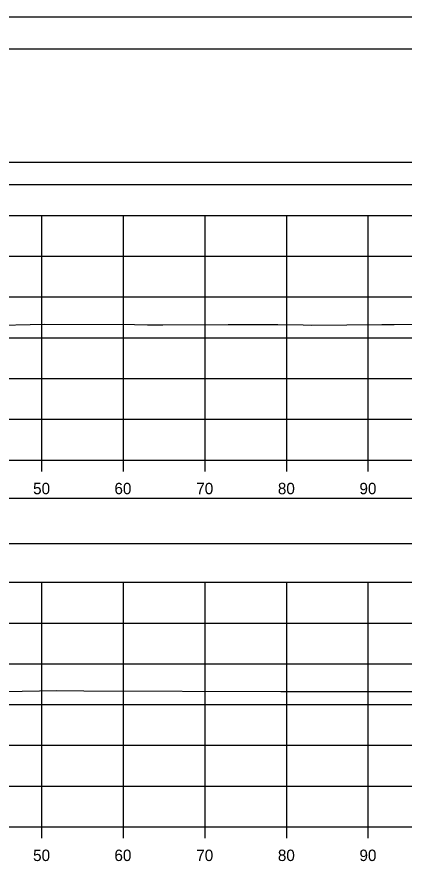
# Model space of a CAD drawing. Extents: x 1369627 to 1374022, y 380035 to 398173.
# Drawn here: x 1372145.5 to 1372192.9, y 390388.5 to 390492.3 of the extents above; entities that cross this region are included whole.
import ezdxf

# ---------------------------------------------------------------- set-up
doc = ezdxf.new("R2010")
doc.units = 0
for name, color, linetype in [('Default', 7, 'Continuous'), ('R_Axis', 7, 'Continuous'), ('R_Axis Annot', 7, 'Continuous'), ('R_Border', 7, 'Continuous'), ('R_Exist Surface', 7, 'Continuous'), ('R_Grid', 7, 'Continuous'), ('R_No Plot', 7, 'Continuous')]:
    doc.layers.add(name, color=color, linetype=linetype)

msp = doc.modelspace()

# ---------------------------------------------------------------- linework, layer by layer
at = {"layer": 'Default'}
for points in [[(1371948.53, 390471.77), (1372248.53, 390471.77), (1372248.53, 390474.48), (1371948.53, 390474.48)], [(1371948.53, 390427.74), (1372248.53, 390427.74), (1372248.53, 390433.26), (1371948.53, 390433.26)]]:
    msp.add_lwpolyline(points, close=True, dxfattribs=at)
at = {"layer": 'R_Axis'}
for p, q in [((1371948.53, 390437.98), (1372248.53, 390437.98)), ((1372148.53, 390436.58), (1372148.53, 390437.98)), ((1372158.53, 390436.58), (1372158.53, 390437.98)), ((1372168.53, 390436.58), (1372168.53, 390437.98)), ((1372178.53, 390436.58), (1372178.53, 390437.98)), ((1372188.53, 390436.58), (1372188.53, 390437.98)), ((1371948.53, 390392.98), (1372248.53, 390392.98)), ((1372148.53, 390391.58), (1372148.53, 390392.98)), ((1372158.53, 390391.58), (1372158.53, 390392.98)), ((1372168.53, 390391.58), (1372168.53, 390392.98)), ((1372178.53, 390391.58), (1372178.53, 390392.98)), ((1372188.53, 390391.58), (1372188.53, 390392.98))]:
    msp.add_line(p, q, dxfattribs=at)
at = {"layer": 'R_Border'}
msp.add_line((1371940.53, 390488.44), (1372256.71, 390488.44), dxfattribs=at)
at = {"layer": 'R_Exist Surface'}
for points in [[(1372141.7, 390454.5), (1372148.87, 390454.63), (1372159.86, 390454.6), (1372161.45, 390454.58), (1372163.36, 390454.58), (1372171.36, 390454.6), (1372177.45, 390454.62), (1372180.53, 390454.56), (1372181.62, 390454.54), (1372190.18, 390454.61), (1372191.69, 390454.61), (1372197.53, 390454.63), (1372209.2, 390454.73), (1372210.56, 390454.74), (1372226.23, 390454.93), (1372226.39, 390454.9), (1372227.57, 390454.9), (1372243.29, 390455.1), (1372244.46, 390455.1)], [(1372144, 390409.58), (1372150.31, 390409.7), (1372153.67, 390409.66), (1372177.82, 390409.6), (1372179.13, 390409.6), (1372179.9, 390409.59), (1372181.48, 390409.6), (1372183.51, 390409.6), (1372186.86, 390409.6), (1372189.24, 390409.6), (1372191.09, 390409.6), (1372192.61, 390409.6), (1372193.92, 390409.6), (1372195.1, 390409.6), (1372203.52, 390409.67), (1372209.66, 390409.62), (1372222.46, 390409.78), (1372225.92, 390409.81), (1372239.15, 390409.97), (1372242.36, 390410.01)]]:
    msp.add_lwpolyline(points, dxfattribs=at)
at = {"layer": 'R_Grid'}
for p, q in [((1371948.53, 390467.98), (1372248.53, 390467.98)), ((1372148.53, 390437.98), (1372148.53, 390467.98)), ((1372158.53, 390437.98), (1372158.53, 390467.98)), ((1372168.53, 390437.98), (1372168.53, 390467.98)), ((1372178.53, 390437.98), (1372178.53, 390467.98)), ((1372188.53, 390437.98), (1372188.53, 390467.98)), ((1371948.53, 390462.98), (1372248.53, 390462.98)), ((1371948.53, 390457.98), (1372248.53, 390457.98)), ((1371948.53, 390452.98), (1372248.53, 390452.98)), ((1371948.53, 390447.98), (1372248.53, 390447.98)), ((1371948.53, 390442.98), (1372248.53, 390442.98)), ((1371948.53, 390437.98), (1372248.53, 390437.98)), ((1371948.53, 390422.98), (1372248.53, 390422.98)), ((1372148.53, 390392.98), (1372148.53, 390422.98)), ((1372158.53, 390392.98), (1372158.53, 390422.98)), ((1372168.53, 390392.98), (1372168.53, 390422.98)), ((1372178.53, 390392.98), (1372178.53, 390422.98)), ((1372188.53, 390392.98), (1372188.53, 390422.98)), ((1371948.53, 390417.98), (1372248.53, 390417.98)), ((1371948.53, 390412.98), (1372248.53, 390412.98)), ((1371948.53, 390407.98), (1372248.53, 390407.98)), ((1371948.53, 390402.98), (1372248.53, 390402.98)), ((1371948.53, 390397.98), (1372248.53, 390397.98)), ((1371948.53, 390392.98), (1372248.53, 390392.98))]:
    msp.add_line(p, q, dxfattribs=at)
at = {"layer": 'R_No Plot'}
msp.add_line((1371928.13, 390492.34), (1372261.46, 390492.34), dxfattribs=at)
for points in [[(1371928.12, 390492.34), (1372261.46, 390492.34), (1372261.46, 390279), (1371928.12, 390279)], [(1372174.45, 390488.44), (1372194.07, 390488.44), (1372194.07, 390478.56), (1372210.18, 390478.56), (1372233.38, 390478.56), (1372233.38, 390445.89), (1372256.59, 390445.89), (1372256.71, 390282.98), (1371940.53, 390282.98), (1371940.53, 390488.44)]]:
    msp.add_lwpolyline(points, close=True, dxfattribs=at)

# ---------------------------------------------------------------- texts
at = {"layer": 'R_Axis Annot'}
for s, p in [('50', (1372147.44, 390433.78)), ('60', (1372157.41, 390433.78)), ('70', (1372167.44, 390433.78)), ('80', (1372177.44, 390433.78)), ('90', (1372187.44, 390433.78)), ('50', (1372147.44, 390388.78)), ('60', (1372157.41, 390388.78)), ('70', (1372167.44, 390388.78)), ('80', (1372177.44, 390388.78)), ('90', (1372187.44, 390388.78))]:
    msp.add_text(s, height=1.4, dxfattribs=at).set_placement(p)

doc.saveas('drawing.dxf')
